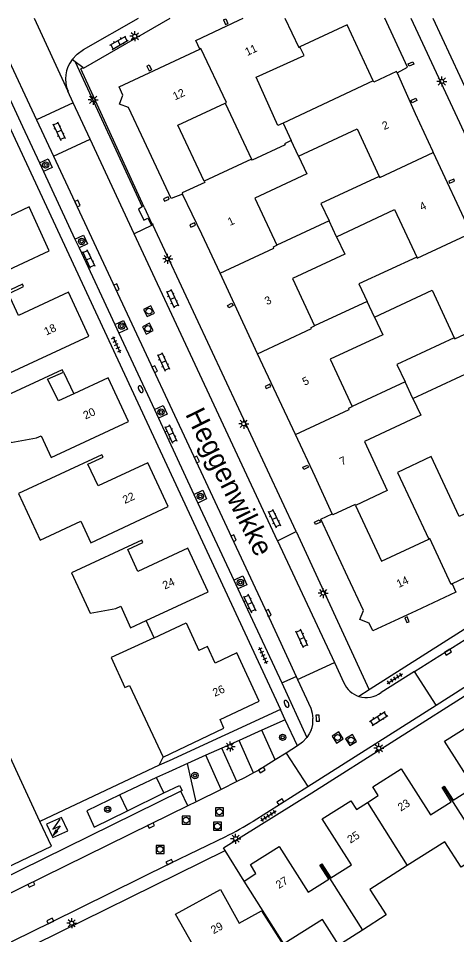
# Model space of a CAD drawing. Extents: x 135999 to 138000, y 396000 to 398501.
# Drawn here: x 137440.3 to 137495.1, y 398385.5 to 398500 of the extents above; entities that cross this region are included whole.
import ezdxf

# ---------------------------------------------------------------- set-up
doc = ezdxf.new("R2010")
doc.units = 0
for name, color, linetype in [('gg-afsc-muur', 7, 'Continuous'), ('gg-anno-huisnummerreeks BGT', 7, 'Continuous'), ('gg-anno-openbare ruimte label', 7, 'Continuous'), ('gg-bbg-gedigitaliseerde bebouwing', 7, 'Continuous'), ('gg-bbg-hoofdgebouw', 7, 'Continuous'), ('gg-bbg-lage trafo', 7, 'Continuous'), ('gg-bbg-luifel en loopbrug', 7, 'Continuous'), ('gg-bbg-tussenscheiding', 7, 'Continuous'), ('gg-knt-onverhard', 7, 'Continuous'), ('gg-knt-verharding', 7, 'Continuous'), ('gg-knt-verharding nz', 7, 'Continuous'), ('gt-grn-groengrens', 7, 'Continuous'), ('gt-grn-vlakafsluiter', 7, 'Continuous'), ('gt-grn-weggrens', 7, 'Continuous'), ('gt-symb-boom', 7, 'Continuous'), ('gt-symb-brandkraan', 7, 'Continuous'), ('gt-symb-klinker verharding', 7, 'Continuous'), ('gt-symb-kolk', 7, 'Continuous'), ('gt-symb-lichtmast', 7, 'Continuous'), ('gt-symb-rioolschacht', 7, 'Continuous'), ('gt-symb-tegel verharding', 7, 'Continuous'), ('gt-symb-trafo symbool', 7, 'Continuous')]:
    doc.layers.add(name, color=color, linetype=linetype)

# ---------------------------------------------------------------- blocks, each defined once
blk = doc.blocks.new('gt0-KL1')
at = {"layer": 'gt-symb-klinker verharding'}
for p, q in [((-1.15, 0.3), (1.15, 0.3)), ((-1, -0.3), (-1, 0.3)), ((-0.5, 0.3), (-0.5, 0.45)), ((0, -0.3), (0, 0.3)), ((0.5, 0.3), (0.5, 0.45)), ((1, -0.3), (1, 0.3)), ((-1.15, -0.3), (1.15, -0.3)), ((-0.5, -0.45), (-0.5, -0.3)), ((0.5, -0.45), (0.5, -0.3))]:
    blk.add_line(p, q, dxfattribs=at)
blk = doc.blocks.new('gt0-LMAST')
at = {"layer": 'gt-symb-lichtmast'}
for p, q in [((-0.18, 0.17), (-0.45, 0.44)), ((-0.01, 0.25), (-0.01, 0.62)), ((0.17, 0.17), (0.44, 0.44)), ((-0.26, 0), (-0.63, 0)), ((-0.18, -0.18), (-0.45, -0.45)), ((-0.01, -0.25), (-0.01, -0.63)), ((0.44, -0.45), (0.17, -0.18)), ((0.24, 0), (0.62, 0))]:
    blk.add_line(p, q, dxfattribs=at)
blk.add_circle((-0.01, 0), 0.25, dxfattribs=at)
blk = doc.blocks.new('gt0-BOOM')
at = {"layer": 'gt-symb-boom'}
for radius in [0.4, 0.2]:
    blk.add_circle((0, 0), radius, dxfattribs=at)
blk = doc.blocks.new('gt0-KOLK')
at = {"layer": 'gt-symb-kolk'}
blk.add_lwpolyline([(0, 0), (0.38, 0), (0.38, 0.4), (-0.38, 0.4), (-0.38, 0), (0, 0)], dxfattribs=at)
blk = doc.blocks.new('gt0-TEG1')
at = {"layer": 'gt-symb-tegel verharding'}
for p, q in [((-1.12, 0), (1.13, 0)), ((-0.9, -0.25), (-0.9, 0.25)), ((-0.45, -0.25), (-0.45, 0.25)), ((0, -0.25), (0, 0.25)), ((0.45, -0.25), (0.45, 0.25)), ((0.9, -0.25), (0.9, 0.25))]:
    blk.add_line(p, q, dxfattribs=at)
blk = doc.blocks.new('gt0-BR')
at = {"layer": 'gt-symb-brandkraan'}
for centre, radius, start, end in [((-0.24, 0), 0.206, 107.5669, 252.4331), ((0.6, -2.66), 3, 106.892, 107.5669), ((0, -0.69), 0.938, 73.108, 106.892), ((-0.6, -2.66), 3, 72.4331, 73.108), ((0.24, 0), 0.206, 287.567, 72.4331), ((0.6, 2.66), 3, 252.4331, 253.108), ((0, 0.69), 0.938, 253.108, 286.8921), ((-0.6, 2.66), 3, 286.8921, 287.567)]:
    blk.add_arc(centre, radius, start, end, dxfattribs=at)
blk = doc.blocks.new('gt0-RS')
at = {"layer": 'gt-symb-rioolschacht'}
blk.add_lwpolyline([(-0.5, -0.5), (0.5, -0.5), (0.5, 0.5), (-0.5, 0.5)], close=True, dxfattribs=at)
blk.add_circle((0, 0), 0.375, dxfattribs=at)
blk = doc.blocks.new('gt0-HSP')
at = {"layer": 'gt-symb-trafo symbool'}
for points in [[(0.77, 0.75), (-0.53, 0), (0.47, 0), (-0.83, -0.75)], [(-0.22, -0.24), (-0.83, -0.75), (-0.08, -0.48)]]:
    blk.add_lwpolyline(points, dxfattribs=at)

msp = doc.modelspace()

# ---------------------------------------------------------------- linework, layer by layer
at = {"layer": 'gg-afsc-muur'}
for p, q in [((137465.95, 398499.81), (137466.24, 398499.95)), ((137465.95, 398499.81), (137466.23, 398499.22)), ((137466.23, 398499.22), (137466.52, 398499.36)), ((137466.24, 398499.95), (137466.52, 398499.36)), ((137456.4, 398494.03), (137456.69, 398494.17)), ((137456.4, 398494.03), (137456.68, 398493.44)), ((137456.68, 398493.44), (137456.96, 398493.58)), ((137456.69, 398494.17), (137456.96, 398493.58)), ((137457.3, 398422.62), (137456.32, 398424.75)), ((137457.94, 398406.69), (137458.44, 398407.71)), ((137457.94, 398406.69), (137443.03, 398399.67))]:
    msp.add_line(p, q, dxfattribs=at)
for points in [[(137489.15, 398494.02), (137489.02, 398494.3), (137489.61, 398494.56), (137489.74, 398494.27), (137489.15, 398494.02)], [(137489.51, 398489.43), (137489.38, 398489.72), (137489.98, 398490.01), (137490.12, 398489.72), (137489.51, 398489.43)], [(137494.83, 398479.65), (137494.74, 398479.89), (137494.11, 398479.66), (137494.2, 398479.41), (137494.83, 398479.65)], [(137458.47, 398477.46), (137458.58, 398477.16), (137459.19, 398477.39), (137459.07, 398477.69), (137458.47, 398477.46)], [(137461.76, 398474.19), (137461.89, 398473.89), (137462.47, 398474.17), (137462.35, 398474.47), (137461.76, 398474.19)], [(137466.62, 398463.83), (137466.47, 398464.12), (137467.02, 398464.4), (137467.17, 398464.11), (137466.62, 398463.83)], [(137471.17, 398454.02), (137471.29, 398453.74), (137471.88, 398454.02), (137471.75, 398454.3), (137471.17, 398454.02)], [(137476.01, 398443.64), (137475.88, 398443.91), (137476.47, 398444.18), (137476.6, 398443.91), (137476.01, 398443.64)], [(137477.93, 398437.33), (137478.06, 398437.05), (137477.46, 398436.78), (137477.33, 398437.06), (137477.93, 398437.33)], [(137488.91, 398425.23), (137488.62, 398425.11), (137488.87, 398424.5), (137489.17, 398424.62), (137488.91, 398425.23)], [(137443.03, 398399.67), (137436.79, 398413.09), (137436.91, 398413.14)]]:
    msp.add_lwpolyline(points, dxfattribs=at)
at = {"layer": 'gg-bbg-gedigitaliseerde bebouwing'}
for p, q in [((137484.67, 398492.18), (137473.4, 398486.92)), ((137466.19, 398489.42), (137469.47, 398482.41)), ((137469.47, 398482.41), (137463.55, 398479.65)), ((137479.16, 398474.68), (137472.64, 398471.64)), ((137483.9, 398464.64), (137477.33, 398461.58)), ((137488.65, 398454.59), (137482.03, 398451.5))]:
    msp.add_line(p, q, dxfattribs=at)
for points in [[(137484.67, 398492.18), (137481.4, 398499.19), (137475.51, 398496.43)], [(137473.4, 398486.92), (137472.76, 398486.63), (137470.04, 398492.64), (137476.02, 398495.34), (137475.51, 398496.43)], [(137463.55, 398479.65), (137460.28, 398486.66), (137466.19, 398489.42)], [(137475.35, 398482.76), (137482.64, 398486.18), (137485.41, 398480.25)], [(137475.35, 398482.76), (137476.37, 398480.59), (137469.88, 398477.55), (137472.64, 398471.64)], [(137485.41, 398480.25), (137478.13, 398476.86), (137479.16, 398474.68)], [(137480.09, 398472.72), (137487.32, 398476.1), (137490.09, 398470.18)], [(137480.09, 398472.72), (137481.11, 398470.55), (137474.57, 398467.49), (137477.33, 398461.58)], [(137490.09, 398470.18), (137482.88, 398466.82), (137483.9, 398464.64)], [(137484.84, 398462.67), (137492.01, 398466.03), (137494.77, 398460.1)], [(137484.84, 398462.67), (137485.87, 398460.47), (137479.27, 398457.41), (137482.03, 398451.5)], [(137494.77, 398460.1), (137487.62, 398456.77), (137488.65, 398454.59)], [(137489.62, 398452.52), (137496.76, 398455.85), (137499.58, 398449.8), (137503.55, 398451.56)], [(137489.62, 398452.52), (137490.61, 398450.44), (137483.57, 398447.14), (137486.42, 398440.99), (137482.47, 398439.12)], [(137450.79, 398445.48), (137440.36, 398440.62), (137443.05, 398434.82), (137448.14, 398437.18)], [(137501.15, 398440.79), (137501.29, 398440.51), (137495.39, 398437.75), (137491.88, 398445.24), (137487.68, 398443.25), (137491.6, 398434.94)], [(137482.47, 398439.12), (137485.7, 398432.2), (137491.6, 398434.94)], [(137457.3, 398422.62), (137451.94, 398420.15), (137453.64, 398416.38)]]:
    msp.add_lwpolyline(points, dxfattribs=at)
at = {"layer": 'gg-bbg-hoofdgebouw'}
for p, q in [((137492.17, 398483.22), (137496.86, 398473.16)), ((137470.23, 398458.1), (137465.53, 398468.16)), ((137474.94, 398448.01), (137470.23, 398458.1)), ((137473.51, 398384.38), (137468.53, 398392.22))]:
    msp.add_line(p, q, dxfattribs=at)
for points in [[(137462.99, 398496.15), (137462.49, 398497.24), (137467.88, 398499.75), (137468.41, 398500)], [(137487.64, 398493.21), (137488.96, 398493.9), (137486.12, 398500)], [(137460.86, 398478.04), (137459.45, 398477.49), (137456.05, 398484.71), (137454.11, 398488.88), (137452.97, 398489.28), (137453.4, 398490.42), (137452.92, 398491.45), (137462.99, 398496.15)], [(137487.64, 398493.21), (137489.92, 398488.11), (137492.07, 398483.43), (137492.17, 398483.22)], [(137429.46, 398468.35), (137432.68, 398468.86), (137433.27, 398469.13), (137434.53, 398466.46), (137444.21, 398470.97), (137441.68, 398476.47), (137435.43, 398473.51), (137434.15, 398476.24), (137436.05, 398477.12), (137435.92, 398477.41), (137427.12, 398473.32)], [(137465.53, 398468.16), (137463.25, 398473.04), (137460.86, 398478.04)], [(137432.08, 398462.67), (137433.62, 398459.4), (137435.7, 398460.36), (137438.13, 398455.16), (137449.13, 398460.3), (137446.59, 398465.78), (137440.37, 398462.87), (137439.1, 398465.6), (137440.99, 398466.49), (137440.86, 398466.78), (137432.08, 398462.67)], [(137445.97, 398455.81), (137445.83, 398456.1), (137437.06, 398452.03)], [(137447.28, 398453.1), (137445.38, 398452.21), (137443.97, 398454.93), (137445.97, 398455.81)], [(137438.66, 398448.61), (137439.41, 398447.02), (137442.6, 398447.59), (137443.19, 398447.85), (137444.45, 398445.15), (137454.11, 398449.63), (137451.56, 398455.1), (137447.28, 398453.1)], [(137479.55, 398438.08), (137477.4, 398442.75), (137474.94, 398448.01)], [(137448.14, 398437.18), (137449.41, 398434.49), (137459.06, 398439), (137456.52, 398444.48), (137450.3, 398441.58), (137449.03, 398444.31), (137450.93, 398445.19), (137450.79, 398445.48)], [(137494.53, 398429.34), (137494.98, 398428.29), (137490.03, 398425.99), (137484.61, 398423.47), (137484.16, 398424.45), (137483, 398424.9), (137483.44, 398426), (137481.49, 398430.19), (137478.13, 398437.42), (137479.55, 398438.08)], [(137456.32, 398424.75), (137464.04, 398428.34), (137461.5, 398433.81), (137455.27, 398430.9), (137454.01, 398433.62), (137455.9, 398434.51), (137455.76, 398434.8), (137446.99, 398430.73), (137449.33, 398425.7), (137452.53, 398426.26), (137453.13, 398426.54), (137454.37, 398423.84), (137456.32, 398424.75)], [(137504.04, 398435.17), (137504.58, 398434.11), (137499.6, 398431.78), (137494.53, 398429.34)], [(137457.3, 398422.62), (137461.3, 398424.46), (137462.9, 398421)], [(137458.44, 398407.71), (137466, 398411.31), (137465.55, 398412.39), (137470.4, 398414.68), (137467.62, 398420.72), (137464.91, 398419.44), (137463.96, 398421.5), (137462.9, 398421)], [(137453.64, 398416.38), (137454.23, 398416.63), (137458.44, 398407.71)], [(137493.38, 398403.98), (137493.51, 398404.08), (137494.63, 398402.31), (137497.21, 398403.95), (137493.57, 398409.69), (137497.14, 398411.95), (137497.85, 398410.85), (137499.22, 398411.73)], [(137483.93, 398402.02), (137485.3, 398402.89), (137484.6, 398403.99), (137488.17, 398406.24), (137491.8, 398400.49), (137494.38, 398402.12), (137493.26, 398403.89), (137493.38, 398403.98)], [(137478.11, 398394.29), (137478.24, 398394.37), (137479.37, 398392.61), (137481.94, 398394.24), (137478.3, 398399.97), (137481.86, 398402.23), (137482.56, 398401.14), (137483.93, 398402.02)], [(137498.6, 398395.82), (137495.65, 398393.95), (137493.62, 398397.13), (137488.91, 398394.15)], [(137468.53, 398392.22), (137470.02, 398393.16), (137469.33, 398394.28), (137472.9, 398396.54), (137476.53, 398390.81), (137479.11, 398392.44), (137477.99, 398394.21), (137478.11, 398394.29)], [(137488.91, 398394.15), (137484.22, 398391.18), (137486.26, 398387.99), (137483.31, 398386.1)], [(137459.98, 398388.1), (137465.58, 398391.18), (137467.91, 398386.94), (137470.73, 398388.49), (137474.94, 398381.84), (137466.24, 398376.95), (137459.98, 398388.1)], [(137483.31, 398386.1), (137480.36, 398384.22), (137478.33, 398387.43), (137473.51, 398384.38)]]:
    msp.add_lwpolyline(points, dxfattribs=at)
at = {"layer": 'gg-bbg-lage trafo'}
msp.add_lwpolyline([(137443.87, 398399.31), (137444.65, 398397.64), (137446.51, 398398.49), (137445.73, 398400.17), (137443.87, 398399.31)], dxfattribs=at)
at = {"layer": 'gg-bbg-luifel en loopbrug'}
msp.add_line((137445.97, 398455.81), (137447.28, 398453.1), dxfattribs=at)
at = {"layer": 'gg-bbg-tussenscheiding'}
for p, q in [((137473.4, 398486.92), (137474.42, 398484.72)), ((137475.35, 398482.76), (137474.42, 398484.72)), ((137480.09, 398472.72), (137479.16, 398474.68)), ((137484.84, 398462.67), (137483.9, 398464.64)), ((137489.62, 398452.52), (137488.65, 398454.59)), ((137493.38, 398403.98), (137498.6, 398395.82)), ((137483.93, 398402.02), (137488.91, 398394.15)), ((137478.11, 398394.29), (137483.31, 398386.1))]:
    msp.add_line(p, q, dxfattribs=at)
for points in [[(137473.64, 398500), (137475.37, 398496.37), (137475.51, 398496.43)], [(137466.19, 398489.42), (137466.33, 398489.49), (137463.13, 398496.21), (137462.99, 398496.15)], [(137487.64, 398493.21), (137487.57, 398493.35), (137484.74, 398492.03), (137484.67, 398492.18)], [(137474.42, 398484.72), (137473.6, 398484.34), (137473.67, 398484.19), (137469.54, 398482.27), (137469.47, 398482.41)], [(137485.41, 398480.25), (137485.47, 398480.11), (137492.17, 398483.22)], [(137463.55, 398479.65), (137463.62, 398479.51), (137460.79, 398478.18), (137460.86, 398478.04)], [(137490.09, 398470.18), (137490.15, 398470.03), (137496.86, 398473.16)], [(137465.53, 398468.16), (137472.27, 398471.29), (137472.2, 398471.44), (137472.64, 398471.64)], [(137494.77, 398460.1), (137494.84, 398459.96), (137501.56, 398463.1)], [(137470.23, 398458.1), (137476.97, 398461.23), (137476.9, 398461.38), (137477.33, 398461.58)], [(137474.94, 398448.01), (137481.67, 398451.15), (137481.6, 398451.3), (137482.03, 398451.5)], [(137482.47, 398439.12), (137482.4, 398439.27), (137479.63, 398437.95), (137479.55, 398438.08)], [(137494.53, 398429.34), (137494.38, 398429.27), (137491.75, 398435.01), (137491.6, 398434.94)]]:
    msp.add_lwpolyline(points, dxfattribs=at)
at = {"layer": 'gg-knt-onverhard'}
msp.add_lwpolyline([(137456.07, 398476.41), (137448.13, 398493.67), (137448.38, 398493.86)], dxfattribs=at)
at = {"layer": 'gg-knt-verharding'}
for p, q in [((137432.91, 398500), (137473.1, 398413.65)), ((137448.49, 398493.77), (137459.31, 398500)), ((137489.36, 398500), (137514.61, 398445.73)), ((137492.11, 398500), (137498.26, 398486.77)), ((137438.59, 398496), (137442.63, 398487.32)), ((137447.43, 398494.57), (137447.06, 398494.84)), ((137448.38, 398493.86), (137447.43, 398494.57)), ((137448.49, 398493.77), (137448.38, 398493.86)), ((137447.21, 398489.44), (137446.54, 398490.9)), ((137447.21, 398489.44), (137442.63, 398487.32)), ((137449.33, 398484.9), (137447.21, 398489.44)), ((137442.63, 398487.32), (137444.75, 398482.78)), ((137444.75, 398482.78), (137449.33, 398484.9)), ((137454.8, 398473.07), (137449.33, 398484.9)), ((137442.98, 398481.96), (137443.49, 398480.86)), ((137443.49, 398480.86), (137447.42, 398472.43)), ((137456.97, 398474.11), (137454.8, 398473.07)), ((137457.16, 398474.2), (137456.97, 398474.11)), ((137475.06, 398435.87), (137457.16, 398474.2)), ((137447.42, 398472.43), (137447.93, 398471.33)), ((137447.93, 398471.33), (137452.39, 398461.75)), ((137452.39, 398461.75), (137452.89, 398460.67)), ((137452.89, 398460.67), (137457.33, 398451.12)), ((137457.33, 398451.12), (137457.84, 398450.03)), ((137457.84, 398450.03), (137462.26, 398440.53)), ((137462.26, 398440.53), (137462.77, 398439.44)), ((137462.77, 398439.44), (137467.25, 398429.81)), ((137518.31, 398437.8), (137484.27, 398416.17)), ((137472.7, 398434.72), (137475.06, 398435.87)), ((137489.82, 398418.41), (137516.35, 398435.24)), ((137472.7, 398434.72), (137479.82, 398419.51)), ((137477, 398403.23), (137519.68, 398430.41)), ((137467.25, 398429.81), (137467.76, 398428.73)), ((137467.76, 398428.73), (137473.23, 398416.97)), ((137475.21, 398417.38), (137479.82, 398419.51)), ((137479.82, 398419.51), (137481, 398416.98)), ((137473.23, 398416.97), (137475.02, 398417.79)), ((137475.02, 398417.79), (137475.21, 398417.38)), ((137489.82, 398418.41), (137485.64, 398415.77)), ((137492.54, 398414.21), (137489.82, 398418.41)), ((137473.23, 398416.97), (137476.39, 398410.17)), ((137484.15, 398416.1), (137482.88, 398415.29)), ((137484.27, 398416.17), (137484.15, 398416.1)), ((137476.48, 398404.02), (137492.54, 398414.21)), ((137473.1, 398413.65), (137459.2, 398407.24)), ((137473.65, 398412.37), (137470.76, 398411.07)), ((137475.19, 398409.1), (137473.65, 398412.37)), ((137470.76, 398411.07), (137467.91, 398409.79)), ((137467.91, 398409.79), (137465.74, 398408.82)), ((137465.74, 398408.82), (137463.75, 398407.93)), ((137475.19, 398409.1), (137473.78, 398408.19)), ((137463.75, 398407.93), (137461.46, 398406.9)), ((137473.78, 398408.19), (137472.42, 398407.35)), ((137473.78, 398408.19), (137476.48, 398404.02)), ((137459.2, 398407.24), (137457.94, 398406.69)), ((137457.61, 398405.14), (137453.04, 398402.97)), ((137467.61, 398404.64), (137465.66, 398403.67)), ((137469.69, 398399.71), (137476.48, 398404.02)), ((137460.63, 398403.45), (137429.09, 398387.93)), ((137453.97, 398400.99), (137458.52, 398403.22)), ((137461.53, 398401.62), (137460.63, 398403.45)), ((137465.66, 398403.67), (137462.56, 398402.13)), ((137462.56, 398402.13), (137461.53, 398401.62)), ((137374.86, 398351.03), (137466.16, 398396.05))]:
    msp.add_line(p, q, dxfattribs=at)
for points in [[(137447.06, 398494.84), (137447.71, 398495.54), (137448.49, 398496.09), (137455.33, 398500)], [(137436.84, 398495.15), (137440.85, 398486.5), (137442.98, 398481.96)], [(137442.98, 398481.96), (137444.07, 398482.45), (137444.57, 398481.36), (137443.49, 398480.86)], [(137456.07, 398476.41), (137457.01, 398474.34), (137457.08, 398474.37), (137457.16, 398474.2)], [(137447.42, 398472.43), (137448.49, 398472.93), (137449, 398471.83), (137447.93, 398471.33)], [(137452.39, 398461.75), (137453.48, 398462.26), (137453.97, 398461.17), (137452.89, 398460.67)], [(137457.33, 398451.12), (137458.44, 398451.63), (137458.92, 398450.54), (137457.84, 398450.03)], [(137462.26, 398440.53), (137463.37, 398441.04), (137463.86, 398439.95), (137462.77, 398439.44)], [(137492.54, 398414.21), (137505.76, 398422.63), (137515.63, 398428.84), (137519.99, 398431.67), (137521.09, 398432.61)], [(137467.25, 398429.81), (137468.36, 398430.33), (137468.86, 398429.24), (137467.76, 398428.73)], [(137475.21, 398417.38), (137476.87, 398413.8), (137477.04, 398413.18), (137477.12, 398412.53)], [(137476.92, 398411.06), (137476.68, 398410.6), (137476.39, 398410.17)], [(137476.39, 398410.17), (137475.84, 398409.58), (137475.19, 398409.1)], [(137472.42, 398407.35), (137470.36, 398406.08), (137469.73, 398405.74)], [(137461.46, 398406.9), (137459.08, 398405.83), (137457.61, 398405.14)], [(137469.73, 398405.74), (137468.59, 398405.12), (137467.61, 398404.64)], [(137458.52, 398403.22), (137460.47, 398404.17), (137460.79, 398403.53), (137460.63, 398403.45)], [(137453.04, 398402.97), (137448.89, 398401.01), (137449.83, 398398.96), (137453.97, 398400.99)], [(137466.16, 398396.05), (137465.95, 398396.36), (137477, 398403.23)], [(137422.33, 398386), (137444.48, 398396.56), (137443.03, 398399.67)], [(137466.2, 398397.76), (137459.3, 398394.39), (137444.42, 398387.05), (137392.73, 398361.68), (137376.75, 398353.88), (137374.1, 398352.58)]]:
    msp.add_lwpolyline(points, dxfattribs=at)
for centre, radius, start, end in [((137450.1, 398492.44), 3.87, 141.613, 203.3501), ((137483.79, 398418.19), 3.04, 203.3807, 252.571), ((137483.8, 398418.19), 3.05, 252.4117, 307.185), ((137474.31, 398412.15), 2.83, 337.2617, 7.7827), ((137451.33, 398428.53), 34.17, 295.783, 302.504)]:
    msp.add_arc(centre, radius, start, end, dxfattribs=at)
at = {"layer": 'gg-knt-verharding nz'}
msp.add_line((137472.7, 398434.72), (137454.8, 398473.07), dxfattribs=at)
for points in [[(137444.75, 398482.78), (137471.4, 398425.63), (137475.02, 398417.79)], [(137461.53, 398401.62), (137456.83, 398399.34), (137429.99, 398386.11), (137429.92, 398386.24)]]:
    msp.add_lwpolyline(points, dxfattribs=at)
at = {"layer": 'gt-grn-groengrens'}
for p, q in [((137475.06, 398435.87), (137484.15, 398416.1)), ((137472.42, 398407.35), (137470.76, 398411.07)), ((137469.73, 398405.74), (137467.91, 398409.79)), ((137467.61, 398404.64), (137465.74, 398408.82)), ((137465.66, 398403.67), (137463.75, 398407.93)), ((137462.56, 398402.13), (137461.46, 398406.9)), ((137458.52, 398403.22), (137457.61, 398405.14)), ((137453.97, 398400.99), (137453.04, 398402.97))]:
    msp.add_line(p, q, dxfattribs=at)
msp.add_lwpolyline([(137447.43, 398494.57), (137455.82, 398476.45), (137455.33, 398476.17), (137456.01, 398474.79), (137456.53, 398475.04), (137456.97, 398474.11)], dxfattribs=at)
at = {"layer": 'gt-grn-vlakafsluiter'}
msp.add_line((137468.53, 398392.22), (137466.16, 398396.05), dxfattribs=at)
at = {"layer": 'gt-grn-weggrens'}
for p, q in [((137442.32, 398500), (137446.54, 398490.9)), ((137473.65, 398412.37), (137473.1, 398413.65))]:
    msp.add_line(p, q, dxfattribs=at)

# ---------------------------------------------------------------- block references
at = {"layer": 'gt-symb-boom'}
for p in [(137443.75, 398481.68), (137448.25, 398472.13), (137453.25, 398461.55), (137458.16, 398450.82), (137463.07, 398440.28), (137468.08, 398429.52), (137473.35, 398410.17), (137462.4, 398405.4), (137451.5, 398401.18)]:
    msp.add_blockref('gt0-BOOM', p, dxfattribs=at)
at = {"layer": 'gt-symb-brandkraan', "rotation": 114.38706671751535}
for p in [(137455.62, 398453.67), (137473.84, 398414.36)]:
    msp.add_blockref('gt0-BR', p, dxfattribs=at)
at = {"layer": 'gt-symb-klinker verharding'}
for p, rotation in [((137452.91, 398496.95), 29.922486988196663), ((137445.43, 398485.91), -65.02466534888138), ((137449.12, 398469.95), -65.04884837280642), ((137459.59, 398465), -64.97272120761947), ((137458.47, 398457.09), -65.04884837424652), ((137459.4, 398448.1), -65.04884837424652), ((137472.32, 398437.51), -64.97272120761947), ((137469.23, 398426.91), -65.04884837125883), ((137475.76, 398422.52), 114.00319025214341), ((137485.34, 398412.53), 32.466799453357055)]:
    msp.add_blockref('gt0-KL1', p, dxfattribs=dict(at, rotation=rotation))
at = {"layer": 'gt-symb-kolk'}
for p, rotation in [((137447.55, 398476.79), -65.22886109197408), ((137452.43, 398466.31), -65.22886109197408), ((137457.19, 398456.09), -65.22886109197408), ((137462.45, 398444.8), -65.22886109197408), ((137467.04, 398434.97), -65.22886109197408), ((137471.4, 398425.63), -65.22886109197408), ((137493.9, 398420.99), -147.78810263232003), ((137477.52, 398412.56), -87.87890360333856), ((137470.65, 398406.26), -148.3761097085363), ((137473.18, 398401.93), 32.32017321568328), ((137456.83, 398399.34), -153.77057785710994), ((137459.3, 398394.39), 26.048984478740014), ((137441.88, 398391.97), -153.74529642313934), ((137444.42, 398387.05), 26.24022819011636)]:
    msp.add_blockref('gt0-KOLK', p, dxfattribs=dict(at, rotation=rotation))
at = {"layer": 'gt-symb-lichtmast'}
for p in [(137454.9, 398497.76), (137493.23, 398492.11), (137449.7, 398489.82), (137459, 398469.94), (137468.5, 398449.35), (137478.43, 398428.2), (137466.79, 398409.02), (137485.37, 398408.81), (137467.49, 398397.51), (137447.02, 398386.95)]:
    msp.add_blockref('gt0-LMAST', p, dxfattribs=at)
at = {"layer": 'gt-symb-rioolschacht'}
for p, rotation in [((137456.66, 398463.41), 115.92418551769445), ((137456.52, 398461.23), 116.56505117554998), ((137480.22, 398410.15), -147.78810263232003), ((137481.9, 398409.82), -148.07354491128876)]:
    msp.add_blockref('gt0-RS', p, dxfattribs=dict(at, rotation=rotation))
for p in [(137465.46, 398400.87), (137461.29, 398399.82), (137465.2, 398399.06), (137458.04, 398396.17)]:
    msp.add_blockref('gt0-RS', p, dxfattribs=at)
at = {"layer": 'gt-symb-tegel verharding'}
for p, rotation in [((137452.6, 398459.25), -65.04884837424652), ((137470.91, 398420.38), 114.00319025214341), ((137487.36, 398417.51), 32.418449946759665), ((137471.57, 398400.37), 32.466799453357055)]:
    msp.add_blockref('gt0-TEG1', p, dxfattribs=dict(at, rotation=rotation))
at = {"layer": 'gt-symb-trafo symbool', "rotation": 25.207221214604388}
msp.add_blockref('gt0-HSP', (137445.13, 398398.93), dxfattribs=at)

# ---------------------------------------------------------------- texts
at = {"layer": 'gg-anno-huisnummerreeks BGT'}
for s, rotation, p in [('11', 24.9, (137468.93, 398495.28)), ('12', 25, (137459.91, 398489.74)), ('2', 24.1, (137486.04, 398486.03)), ('4', 25, (137490.73, 398475.94)), ('1', 25, (137466.77, 398474.05)), ('3', 25, (137471.39, 398464.15)), ('18', 25, (137443.84, 398460.36)), ('5', 25, (137476.09, 398454.08)), ('20', 25.1, (137448.73, 398449.87)), ('7', 25, (137480.75, 398444.11)), ('22', 24.9, (137453.65, 398439.32)), ('14', 25, (137487.85, 398428.83)), ('24', 24.9, (137458.64, 398428.63)), ('26', 24.8, (137464.89, 398415.23)), ('23', 32.3, (137488.11, 398400.89)), ('25', 32.4, (137481.82, 398396.88)), ('27', 32.3, (137472.88, 398391.21)), ('29', 28.8, (137464.72, 398385.57))]:
    msp.add_text(s, height=1, rotation=rotation, dxfattribs=at).set_placement(p)
at = {"layer": 'gg-anno-openbare ruimte label'}
msp.add_text('Heggenwikke', height=2.5, rotation=296.3, dxfattribs=at).set_placement((137461.15, 398450.55))

doc.saveas('drawing.dxf')
